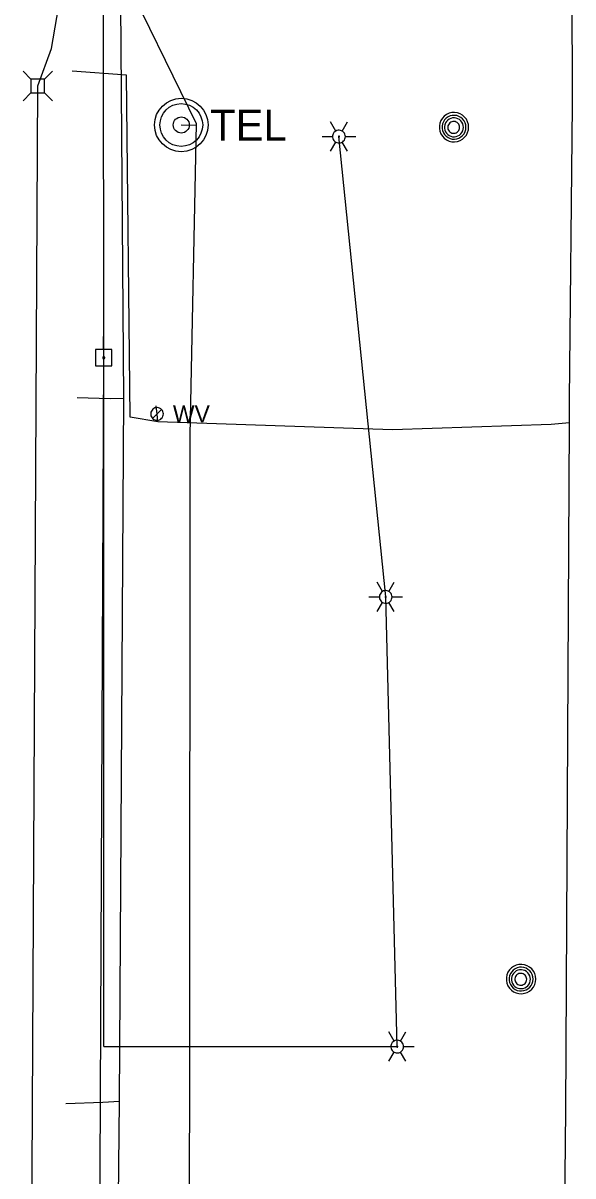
# Model space of a CAD drawing. Extents: x 596028 to 606371, y 330010 to 403088.
# Drawn here: x 602032.2 to 602155.6, y 367105.7 to 367364.7 of the extents above; entities that cross this region are included whole.
import ezdxf

# ---------------------------------------------------------------- set-up
doc = ezdxf.new("R2010")
doc.units = 0
for name, color, linetype in [('E_LTG', 7, 'Continuous'), ('E_UTL_AG_Bold', 7, 'Continuous'), ('E_UTL_E_UG', 7, 'Continuous'), ('E_UTL_EPowerPole', 7, 'Continuous'), ('E_UTL_G_UG', 7, 'Continuous'), ('E_UTL_MH', 7, 'Continuous'), ('E_UTL_Overhead', 7, 'Continuous'), ('E_UTL_T_MH', 7, 'Continuous'), ('E_UTL_T_UG', 7, 'Continuous'), ('E_UTL_W', 7, 'Continuous'), ('E_UTL_W_UG', 7, 'Continuous')]:
    doc.layers.add(name, color=color, linetype=linetype)

msp = doc.modelspace()

# ---------------------------------------------------------------- linework, layer by layer
at = {"layer": 'E_LTG'}
for points in [[(602102.4, 367340.45), (602101.21, 367342.51)], [(602103.83, 367340.45), (602105.02, 367342.51)], [(602099.31, 367339.21), (602101.69, 367339.21)], [(602104.55, 367339.21), (602104.52, 367339.48), (602104.45, 367339.75), (602104.32, 367339.99), (602104.15, 367340.2), (602103.95, 367340.38), (602103.71, 367340.51), (602103.46, 367340.6), (602103.19, 367340.64), (602102.92, 367340.63), (602102.65, 367340.56), (602102.4, 367340.45), (602102.18, 367340.29), (602102, 367340.1), (602101.85, 367339.87), (602101.75, 367339.62), (602101.7, 367339.35), (602101.7, 367339.08), (602101.75, 367338.81), (602101.85, 367338.56), (602102, 367338.33), (602102.18, 367338.13), (602102.4, 367337.98), (602102.65, 367337.86), (602102.92, 367337.8), (602103.19, 367337.79), (602103.46, 367337.83), (602103.71, 367337.91), (602103.95, 367338.05), (602104.15, 367338.23), (602104.32, 367338.44), (602104.45, 367338.68), (602104.52, 367338.94), (602104.55, 367339.21)], [(602104.55, 367339.21), (602104.52, 367339.48), (602104.45, 367339.75), (602104.32, 367339.99), (602104.15, 367340.2), (602103.95, 367340.38), (602103.71, 367340.51), (602103.46, 367340.6), (602103.19, 367340.64), (602102.92, 367340.63), (602102.65, 367340.56), (602102.4, 367340.45), (602102.18, 367340.29), (602102, 367340.1), (602101.85, 367339.87), (602101.75, 367339.62), (602101.7, 367339.35), (602101.7, 367339.08), (602101.75, 367338.81), (602101.85, 367338.56), (602102, 367338.33), (602102.18, 367338.13), (602102.4, 367337.98), (602102.65, 367337.86), (602102.92, 367337.8), (602103.19, 367337.79), (602103.46, 367337.83), (602103.71, 367337.91), (602103.95, 367338.05), (602104.15, 367338.23), (602104.32, 367338.44), (602104.45, 367338.68), (602104.52, 367338.94), (602104.55, 367339.21)], [(602104.55, 367339.21), (602104.52, 367339.48), (602104.45, 367339.75), (602104.32, 367339.99), (602104.15, 367340.2), (602103.95, 367340.38), (602103.71, 367340.51), (602103.46, 367340.6), (602103.19, 367340.64), (602102.92, 367340.63), (602102.65, 367340.56), (602102.4, 367340.45), (602102.18, 367340.29), (602102, 367340.1), (602101.85, 367339.87), (602101.75, 367339.62), (602101.7, 367339.35), (602101.7, 367339.08), (602101.75, 367338.81), (602101.85, 367338.56), (602102, 367338.33), (602102.18, 367338.13), (602102.4, 367337.98), (602102.65, 367337.86), (602102.92, 367337.8), (602103.19, 367337.79), (602103.46, 367337.83), (602103.71, 367337.91), (602103.95, 367338.05), (602104.15, 367338.23), (602104.32, 367338.44), (602104.45, 367338.68), (602104.52, 367338.94), (602104.55, 367339.21)], [(602103.24, 367339.21), (602103.24, 367339.24), (602103.23, 367339.26), (602103.22, 367339.28), (602103.2, 367339.3), (602103.19, 367339.31), (602103.17, 367339.32), (602103.15, 367339.33), (602103.12, 367339.33), (602103.1, 367339.33), (602103.08, 367339.33), (602103.06, 367339.32), (602103.04, 367339.3), (602103.03, 367339.29), (602103.01, 367339.27), (602103, 367339.25), (602103, 367339.23), (602103, 367339.2), (602103, 367339.18), (602103.01, 367339.16), (602103.03, 367339.14), (602103.04, 367339.12), (602103.06, 367339.11), (602103.08, 367339.1), (602103.1, 367339.1), (602103.12, 367339.1), (602103.15, 367339.1), (602103.17, 367339.11), (602103.19, 367339.12), (602103.2, 367339.13), (602103.22, 367339.15), (602103.23, 367339.17), (602103.24, 367339.19), (602103.24, 367339.21)], [(602104.55, 367339.21), (602106.93, 367339.21)], [(602101.21, 367335.91), (602102.4, 367337.98)], [(602105.02, 367335.91), (602103.83, 367337.98)], [(602112.88, 367237.04), (602111.69, 367239.1)], [(602115.03, 367235.8), (602115, 367236.07), (602114.93, 367236.33), (602114.8, 367236.57), (602114.63, 367236.78), (602114.43, 367236.96), (602114.19, 367237.1), (602113.94, 367237.19), (602113.67, 367237.22), (602113.4, 367237.21), (602113.13, 367237.15), (602112.88, 367237.04), (602112.66, 367236.88), (602112.48, 367236.68), (602112.33, 367236.45), (602112.23, 367236.2), (602112.18, 367235.93), (602112.18, 367235.66), (602112.23, 367235.39), (602112.33, 367235.14), (602112.48, 367234.91), (602112.66, 367234.72), (602112.88, 367234.56), (602113.13, 367234.45), (602113.4, 367234.38), (602113.67, 367234.37), (602113.94, 367234.41), (602114.19, 367234.5), (602114.43, 367234.63), (602114.63, 367234.81), (602114.8, 367235.02), (602114.93, 367235.27), (602115, 367235.53), (602115.03, 367235.8)], [(602115.03, 367235.8), (602115, 367236.07), (602114.93, 367236.33), (602114.8, 367236.57), (602114.63, 367236.78), (602114.43, 367236.96), (602114.19, 367237.1), (602113.94, 367237.19), (602113.67, 367237.22), (602113.4, 367237.21), (602113.13, 367237.15), (602112.88, 367237.04), (602112.66, 367236.88), (602112.48, 367236.68), (602112.33, 367236.45), (602112.23, 367236.2), (602112.18, 367235.93), (602112.18, 367235.66), (602112.23, 367235.39), (602112.33, 367235.14), (602112.48, 367234.91), (602112.66, 367234.72), (602112.88, 367234.56), (602113.13, 367234.45), (602113.4, 367234.38), (602113.67, 367234.37), (602113.94, 367234.41), (602114.19, 367234.5), (602114.43, 367234.63), (602114.63, 367234.81), (602114.8, 367235.02), (602114.93, 367235.27), (602115, 367235.53), (602115.03, 367235.8)], [(602115.03, 367235.8), (602115, 367236.07), (602114.93, 367236.33), (602114.8, 367236.57), (602114.63, 367236.78), (602114.43, 367236.96), (602114.19, 367237.1), (602113.94, 367237.19), (602113.67, 367237.22), (602113.4, 367237.21), (602113.13, 367237.15), (602112.88, 367237.04), (602112.66, 367236.88), (602112.48, 367236.68), (602112.33, 367236.45), (602112.23, 367236.2), (602112.18, 367235.93), (602112.18, 367235.66), (602112.23, 367235.39), (602112.33, 367235.14), (602112.48, 367234.91), (602112.66, 367234.72), (602112.88, 367234.56), (602113.13, 367234.45), (602113.4, 367234.38), (602113.67, 367234.37), (602113.94, 367234.41), (602114.19, 367234.5), (602114.43, 367234.63), (602114.63, 367234.81), (602114.8, 367235.02), (602114.93, 367235.27), (602115, 367235.53), (602115.03, 367235.8)], [(602114.31, 367237.04), (602115.5, 367239.1)], [(602109.79, 367235.8), (602112.17, 367235.8)], [(602113.72, 367235.8), (602113.72, 367235.82), (602113.71, 367235.84), (602113.7, 367235.86), (602113.68, 367235.88), (602113.67, 367235.89), (602113.65, 367235.91), (602113.63, 367235.91), (602113.6, 367235.92), (602113.58, 367235.92), (602113.56, 367235.91), (602113.54, 367235.9), (602113.52, 367235.89), (602113.51, 367235.87), (602113.49, 367235.85), (602113.48, 367235.83), (602113.48, 367235.81), (602113.48, 367235.79), (602113.48, 367235.76), (602113.49, 367235.74), (602113.51, 367235.72), (602113.52, 367235.71), (602113.54, 367235.69), (602113.56, 367235.68), (602113.58, 367235.68), (602113.6, 367235.68), (602113.63, 367235.68), (602113.65, 367235.69), (602113.67, 367235.7), (602113.68, 367235.72), (602113.7, 367235.73), (602113.71, 367235.75), (602113.72, 367235.77), (602113.72, 367235.8)], [(602115.03, 367235.8), (602117.41, 367235.8)], [(602111.69, 367232.5), (602112.88, 367234.56)], [(602115.5, 367232.5), (602114.31, 367234.56)], [(602115.47, 367136.03), (602114.28, 367138.09)], [(602117.61, 367134.79), (602117.59, 367135.06), (602117.51, 367135.32), (602117.39, 367135.56), (602117.22, 367135.78), (602117.01, 367135.96), (602116.78, 367136.09), (602116.52, 367136.18), (602116.25, 367136.22), (602115.98, 367136.21), (602115.72, 367136.14), (602115.47, 367136.03), (602115.25, 367135.87), (602115.06, 367135.68), (602114.91, 367135.45), (602114.81, 367135.19), (602114.76, 367134.93), (602114.76, 367134.66), (602114.81, 367134.39), (602114.91, 367134.14), (602115.06, 367133.91), (602115.25, 367133.71), (602115.47, 367133.55), (602115.72, 367133.44), (602115.98, 367133.38), (602116.25, 367133.36), (602116.52, 367133.4), (602116.78, 367133.49), (602117.01, 367133.63), (602117.22, 367133.81), (602117.39, 367134.02), (602117.51, 367134.26), (602117.59, 367134.52), (602117.61, 367134.79)], [(602117.61, 367134.79), (602117.59, 367135.06), (602117.51, 367135.32), (602117.39, 367135.56), (602117.22, 367135.78), (602117.01, 367135.96), (602116.78, 367136.09), (602116.52, 367136.18), (602116.25, 367136.22), (602115.98, 367136.21), (602115.72, 367136.14), (602115.47, 367136.03), (602115.25, 367135.87), (602115.06, 367135.68), (602114.91, 367135.45), (602114.81, 367135.19), (602114.76, 367134.93), (602114.76, 367134.66), (602114.81, 367134.39), (602114.91, 367134.14), (602115.06, 367133.91), (602115.25, 367133.71), (602115.47, 367133.55), (602115.72, 367133.44), (602115.98, 367133.38), (602116.25, 367133.36), (602116.52, 367133.4), (602116.78, 367133.49), (602117.01, 367133.63), (602117.22, 367133.81), (602117.39, 367134.02), (602117.51, 367134.26), (602117.59, 367134.52), (602117.61, 367134.79)], [(602117.61, 367134.79), (602117.59, 367135.06), (602117.51, 367135.32), (602117.39, 367135.56), (602117.22, 367135.78), (602117.01, 367135.96), (602116.78, 367136.09), (602116.52, 367136.18), (602116.25, 367136.22), (602115.98, 367136.21), (602115.72, 367136.14), (602115.47, 367136.03), (602115.25, 367135.87), (602115.06, 367135.68), (602114.91, 367135.45), (602114.81, 367135.19), (602114.76, 367134.93), (602114.76, 367134.66), (602114.81, 367134.39), (602114.91, 367134.14), (602115.06, 367133.91), (602115.25, 367133.71), (602115.47, 367133.55), (602115.72, 367133.44), (602115.98, 367133.38), (602116.25, 367133.36), (602116.52, 367133.4), (602116.78, 367133.49), (602117.01, 367133.63), (602117.22, 367133.81), (602117.39, 367134.02), (602117.51, 367134.26), (602117.59, 367134.52), (602117.61, 367134.79)], [(602116.9, 367136.03), (602118.09, 367138.09)], [(602112.37, 367134.79), (602114.76, 367134.79)], [(602116.3, 367134.79), (602116.3, 367134.81), (602116.3, 367134.84), (602116.28, 367134.86), (602116.27, 367134.87), (602116.25, 367134.89), (602116.23, 367134.9), (602116.21, 367134.91), (602116.19, 367134.91), (602116.17, 367134.91), (602116.15, 367134.9), (602116.13, 367134.89), (602116.11, 367134.88), (602116.09, 367134.87), (602116.08, 367134.85), (602116.07, 367134.83), (602116.07, 367134.8), (602116.07, 367134.78), (602116.07, 367134.76), (602116.08, 367134.74), (602116.09, 367134.72), (602116.11, 367134.7), (602116.13, 367134.69), (602116.15, 367134.68), (602116.17, 367134.67), (602116.19, 367134.67), (602116.21, 367134.68), (602116.23, 367134.68), (602116.25, 367134.69), (602116.27, 367134.71), (602116.28, 367134.73), (602116.3, 367134.75), (602116.3, 367134.77), (602116.3, 367134.79)], [(602117.61, 367134.79), (602120, 367134.79)], [(602114.28, 367131.49), (602115.47, 367133.55)], [(602118.09, 367131.49), (602116.9, 367133.55)]]:
    msp.add_lwpolyline(points, dxfattribs=at)
at = {"layer": 'E_UTL_AG_Bold'}
for points in [[(602033.98, 367352.12), (602032.23, 367353.88)], [(602037.07, 367352.12), (602038.83, 367353.88)], [(602037.07, 367352.12), (602033.98, 367352.12)], [(602033.98, 367352.12), (602033.98, 367349.03)], [(602037.07, 367349.03), (602037.07, 367352.12)], [(602033.98, 367349.03), (602032.23, 367347.28)], [(602033.98, 367349.03), (602037.07, 367349.03)], [(602037.07, 367349.03), (602038.83, 367347.28)]]:
    msp.add_lwpolyline(points, dxfattribs=at)
at = {"layer": 'E_UTL_E_UG'}
for points in [[(602035.53, 367350.58), (602038.58, 367359), (602042.57, 367382.11), (602046.48, 367410.09), (602051.86, 367442.84), (602057.58, 367458.38), (602058.35, 367474.48), (602058.14, 367502.83), (602058.16, 367528.37), (602058.59, 367555.13), (602060.19, 367604.99), (602060.63, 367644.93)], [(602032.25, 366719.18), (602035.53, 367350.58)], [(602050.33, 367134.79), (602116.18, 367134.79), (602113.6, 367235.8), (602103.12, 367339.21)], [(602050.33, 367134.79), (602050.33, 367289.54)]]:
    msp.add_lwpolyline(points, dxfattribs=at)
at = {"layer": 'E_UTL_EPowerPole'}
for points in [[(602050.3, 367291.38), (602050.3, 367294.29)], [(602052.14, 367291.38), (602048.45, 367291.38)], [(602048.45, 367291.38), (602048.45, 367287.69)], [(602050.57, 367289.54), (602050.56, 367289.58), (602050.55, 367289.62), (602050.53, 367289.66), (602050.5, 367289.7), (602050.47, 367289.73), (602050.43, 367289.75), (602050.39, 367289.77), (602050.34, 367289.77), (602050.3, 367289.77), (602050.25, 367289.76), (602050.21, 367289.74), (602050.17, 367289.72), (602050.14, 367289.68), (602050.12, 367289.64), (602050.1, 367289.6), (602050.09, 367289.56), (602050.09, 367289.51), (602050.1, 367289.47), (602050.12, 367289.43), (602050.14, 367289.39), (602050.17, 367289.36), (602050.21, 367289.33), (602050.25, 367289.31), (602050.3, 367289.3), (602050.34, 367289.3), (602050.39, 367289.3), (602050.43, 367289.32), (602050.47, 367289.34), (602050.5, 367289.37), (602050.53, 367289.41), (602050.55, 367289.45), (602050.56, 367289.49), (602050.57, 367289.54)], [(602052.14, 367287.69), (602052.14, 367291.38)], [(602048.45, 367287.69), (602052.14, 367287.69)]]:
    msp.add_lwpolyline(points, dxfattribs=at)
at = {"layer": 'E_UTL_G_UG'}
for points in [[(602046.01, 366200.58), (602046.01, 366282.7), (602045.54, 366387.99), (602045.96, 366389.51), (602045.77, 366390.53), (602052.82, 366624.36), (602050.66, 366701.22), (602045.29, 366779.54), (602046.56, 366881.06), (602052.42, 366921.19), (602053.73, 366982.25), (602055.18, 367043.43), (602053.55, 367093.49), (602053.9, 367122.54), (602054.87, 367280.44), (602053.2, 367496.96), (602053, 367506.48), (602052.89, 367513.19), (602051.45, 367543.08), (602052.16, 367569.32), (602053.31, 367634.59)], [(602044.38, 367280.63), (602051.77, 367280.39), (602054.87, 367280.44)], [(602041.83, 367122.02), (602050.12, 367122.32), (602053.9, 367122.54)]]:
    msp.add_lwpolyline(points, dxfattribs=at)
at = {"layer": 'E_UTL_MH'}
for points in [[(602132.22, 367341.33), (602132.16, 367341.95), (602131.99, 367342.55), (602131.7, 367343.11), (602131.31, 367343.6), (602130.84, 367344.01), (602130.29, 367344.33), (602129.7, 367344.53), (602129.08, 367344.62), (602128.45, 367344.59), (602127.84, 367344.44), (602127.27, 367344.18), (602126.76, 367343.82), (602126.33, 367343.37), (602125.99, 367342.84), (602125.76, 367342.26), (602125.64, 367341.64), (602125.64, 367341.01), (602125.76, 367340.4), (602125.99, 367339.81), (602126.33, 367339.29), (602126.76, 367338.83), (602127.27, 367338.47), (602127.84, 367338.21), (602128.45, 367338.06), (602129.08, 367338.03), (602129.7, 367338.12), (602130.29, 367338.32), (602130.84, 367338.64), (602131.31, 367339.05), (602131.7, 367339.54), (602131.99, 367340.1), (602132.16, 367340.7), (602132.22, 367341.33)], [(602131.61, 367341.32), (602131.56, 367341.83), (602131.41, 367342.32), (602131.18, 367342.77), (602130.87, 367343.17), (602130.48, 367343.5), (602130.04, 367343.76), (602129.56, 367343.92), (602129.06, 367343.99), (602128.55, 367343.97), (602128.05, 367343.85), (602127.59, 367343.64), (602127.18, 367343.34), (602126.83, 367342.98), (602126.55, 367342.55), (602126.36, 367342.08), (602126.26, 367341.58), (602126.26, 367341.07), (602126.36, 367340.57), (602126.55, 367340.09), (602126.83, 367339.67), (602127.18, 367339.3), (602127.59, 367339), (602128.05, 367338.79), (602128.55, 367338.67), (602129.06, 367338.65), (602129.56, 367338.72), (602130.04, 367338.89), (602130.48, 367339.14), (602130.87, 367339.47), (602131.18, 367339.87), (602131.41, 367340.33), (602131.56, 367340.81), (602131.61, 367341.32)], [(602131.04, 367341.29), (602131, 367341.7), (602130.89, 367342.08), (602130.7, 367342.44), (602130.45, 367342.76), (602130.15, 367343.03), (602129.8, 367343.23), (602129.42, 367343.36), (602129.02, 367343.42), (602128.61, 367343.4), (602128.22, 367343.3), (602127.85, 367343.14), (602127.52, 367342.9), (602127.24, 367342.61), (602127.02, 367342.27), (602126.87, 367341.89), (602126.79, 367341.49), (602126.79, 367341.09), (602126.87, 367340.69), (602127.02, 367340.32), (602127.24, 367339.98), (602127.52, 367339.68), (602127.85, 367339.45), (602128.22, 367339.28), (602128.61, 367339.19), (602129.02, 367339.17), (602129.42, 367339.22), (602129.8, 367339.36), (602130.15, 367339.56), (602130.45, 367339.82), (602130.7, 367340.14), (602130.89, 367340.5), (602131, 367340.89), (602131.04, 367341.29)], [(602130.19, 367341.28), (602130.16, 367341.53), (602130.09, 367341.77), (602129.98, 367342), (602129.82, 367342.2), (602129.63, 367342.36), (602129.41, 367342.49), (602129.17, 367342.57), (602128.92, 367342.61), (602128.67, 367342.6), (602128.42, 367342.54), (602128.19, 367342.43), (602127.98, 367342.28), (602127.81, 367342.1), (602127.67, 367341.89), (602127.58, 367341.65), (602127.53, 367341.4), (602127.53, 367341.15), (602127.58, 367340.9), (602127.67, 367340.67), (602127.81, 367340.45), (602127.98, 367340.27), (602128.19, 367340.12), (602128.42, 367340.02), (602128.67, 367339.96), (602128.92, 367339.95), (602129.17, 367339.98), (602129.41, 367340.07), (602129.63, 367340.19), (602129.82, 367340.36), (602129.98, 367340.56), (602130.09, 367340.78), (602130.16, 367341.03), (602130.19, 367341.28)], [(602147.27, 367149.97), (602147.21, 367150.59), (602147.04, 367151.19), (602146.75, 367151.75), (602146.36, 367152.24), (602145.89, 367152.65), (602145.34, 367152.97), (602144.75, 367153.17), (602144.13, 367153.26), (602143.5, 367153.23), (602142.89, 367153.08), (602142.32, 367152.82), (602141.81, 367152.46), (602141.38, 367152.01), (602141.04, 367151.48), (602140.81, 367150.9), (602140.69, 367150.28), (602140.69, 367149.65), (602140.81, 367149.04), (602141.04, 367148.45), (602141.38, 367147.93), (602141.81, 367147.47), (602142.32, 367147.11), (602142.89, 367146.85), (602143.5, 367146.7), (602144.13, 367146.67), (602144.75, 367146.76), (602145.34, 367146.96), (602145.89, 367147.28), (602146.36, 367147.69), (602146.75, 367148.18), (602147.04, 367148.74), (602147.21, 367149.34), (602147.27, 367149.97)], [(602146.66, 367149.96), (602146.61, 367150.47), (602146.46, 367150.96), (602146.23, 367151.41), (602145.92, 367151.81), (602145.53, 367152.14), (602145.09, 367152.4), (602144.61, 367152.56), (602144.11, 367152.64), (602143.6, 367152.61), (602143.1, 367152.49), (602142.64, 367152.28), (602142.23, 367151.98), (602141.88, 367151.62), (602141.6, 367151.19), (602141.41, 367150.72), (602141.31, 367150.22), (602141.31, 367149.71), (602141.41, 367149.21), (602141.6, 367148.73), (602141.88, 367148.31), (602142.23, 367147.94), (602142.64, 367147.64), (602143.1, 367147.43), (602143.6, 367147.31), (602144.11, 367147.29), (602144.61, 367147.36), (602145.09, 367147.53), (602145.53, 367147.78), (602145.92, 367148.11), (602146.23, 367148.51), (602146.46, 367148.97), (602146.61, 367149.45), (602146.66, 367149.96)], [(602146.09, 367149.93), (602146.05, 367150.34), (602145.94, 367150.72), (602145.75, 367151.08), (602145.5, 367151.4), (602145.2, 367151.67), (602144.85, 367151.87), (602144.47, 367152), (602144.07, 367152.06), (602143.66, 367152.04), (602143.27, 367151.94), (602142.9, 367151.78), (602142.57, 367151.54), (602142.29, 367151.25), (602142.07, 367150.91), (602141.92, 367150.53), (602141.84, 367150.14), (602141.84, 367149.73), (602141.92, 367149.33), (602142.07, 367148.96), (602142.29, 367148.62), (602142.57, 367148.32), (602142.9, 367148.09), (602143.27, 367147.92), (602143.66, 367147.83), (602144.07, 367147.81), (602144.47, 367147.86), (602144.85, 367148), (602145.2, 367148.2), (602145.5, 367148.46), (602145.75, 367148.78), (602145.94, 367149.14), (602146.05, 367149.53), (602146.09, 367149.93)], [(602145.24, 367149.92), (602145.21, 367150.17), (602145.14, 367150.41), (602145.03, 367150.64), (602144.87, 367150.84), (602144.68, 367151), (602144.46, 367151.13), (602144.22, 367151.21), (602143.97, 367151.25), (602143.72, 367151.24), (602143.47, 367151.18), (602143.24, 367151.07), (602143.03, 367150.92), (602142.86, 367150.74), (602142.72, 367150.53), (602142.63, 367150.29), (602142.58, 367150.04), (602142.58, 367149.79), (602142.63, 367149.54), (602142.72, 367149.31), (602142.86, 367149.09), (602143.03, 367148.91), (602143.24, 367148.76), (602143.47, 367148.66), (602143.72, 367148.6), (602143.97, 367148.59), (602144.22, 367148.62), (602144.46, 367148.71), (602144.68, 367148.83), (602144.87, 367149), (602145.03, 367149.2), (602145.14, 367149.42), (602145.21, 367149.67), (602145.24, 367149.92)]]:
    msp.add_lwpolyline(points, dxfattribs=at)
at = {"layer": 'E_UTL_Overhead'}
msp.add_lwpolyline([(602049.62, 366998.37), (602049.43, 367090.32), (602050.33, 367289.54), (602050.21, 367450.04), (602046.65, 367600.38), (602051.29, 367697.52)], dxfattribs=at)
at = {"layer": 'E_UTL_T_MH'}
for radius in [6, 4.8, 1.8]:
    msp.add_circle((602067.73, 367341.82), radius, dxfattribs=at)
at = {"layer": 'E_UTL_T_UG'}
for points in [[(602057.65, 366066.13), (602055.02, 366193.59), (602055.54, 366275.03), (602056.57, 366340.78), (602054.27, 366414.31), (602053.32, 366441.83), (602043.24, 366486.36), (602043.21, 366537.13), (602045.25, 366623.56), (602047.99, 366738.64), (602064.05, 366766.75), (602068.93, 366835.49), (602069.67, 367130.08), (602069.7, 367272.17), (602071.11, 367342.07), (602053.71, 367377.8), (602052.83, 367414.49), (602055, 367446.35), (602068.5, 367451.94), (602069.83, 367467.28), (602072.57, 367538.65)], [(602067.73, 367341.82), (602071.1, 367341.75)]]:
    msp.add_lwpolyline(points, dxfattribs=at)
at = {"layer": 'E_UTL_W'}
for points in [[(602063.71, 367276.91), (602063.68, 367277.18), (602063.6, 367277.44), (602063.48, 367277.68), (602063.31, 367277.9), (602063.11, 367278.07), (602062.87, 367278.21), (602062.62, 367278.3), (602062.35, 367278.34), (602062.08, 367278.32), (602061.81, 367278.26), (602061.57, 367278.15), (602061.35, 367277.99), (602061.16, 367277.79), (602061.01, 367277.56), (602060.91, 367277.31), (602060.86, 367277.05), (602060.86, 367276.78), (602060.91, 367276.51), (602061.01, 367276.26), (602061.16, 367276.03), (602061.35, 367275.83), (602061.57, 367275.68), (602061.81, 367275.56), (602062.08, 367275.5), (602062.35, 367275.49), (602062.62, 367275.53), (602062.87, 367275.61), (602063.11, 367275.75), (602063.31, 367275.93), (602063.48, 367276.14), (602063.6, 367276.38), (602063.68, 367276.64), (602063.71, 367276.91)], [(602061.27, 367275.9), (602063.29, 367277.92)]]:
    msp.add_lwpolyline(points, dxfattribs=at)
at = {"layer": 'E_UTL_W_UG'}
for points in [[(602151.86, 366576.38), (602150.96, 366583.78), (602150.81, 366587.96), (602152.2, 366678.98), (602152.17, 366740.45), (602153.93, 366779.99), (602152.63, 366804.98), (602153.23, 366871.34), (602152.75, 366995.85), (602154.04, 367120.41), (602154.82, 367274.91), (602154.85, 367280.06), (602155.51, 367346.25), (602155.3, 367427.76), (602153.59, 367525.35), (602155.62, 367569.03), (602154.98, 367573.69), (602152.27, 367596.21), (602153.25, 367736.28)], [(602154.82, 367274.91), (602150.76, 367274.56), (602115.14, 367273.37), (602062.48, 367275.12), (602056.23, 367276.16), (602055.44, 367352.98), (602043.26, 367353.9)], [(602062.48, 367275.12), (602062.3, 367276.85), (602062.08, 367278.72)]]:
    msp.add_lwpolyline(points, dxfattribs=at)

# ---------------------------------------------------------------- texts
at = {"layer": 'E_UTL_T_MH'}
msp.add_text('TEL', height=6.998, dxfattribs=at).set_placement((602074.21, 367338.28))
at = {"layer": 'E_UTL_W'}
msp.add_text('WV', height=3.85, dxfattribs=at).set_placement((602065.85, 367274.99))

doc.saveas('drawing.dxf')
